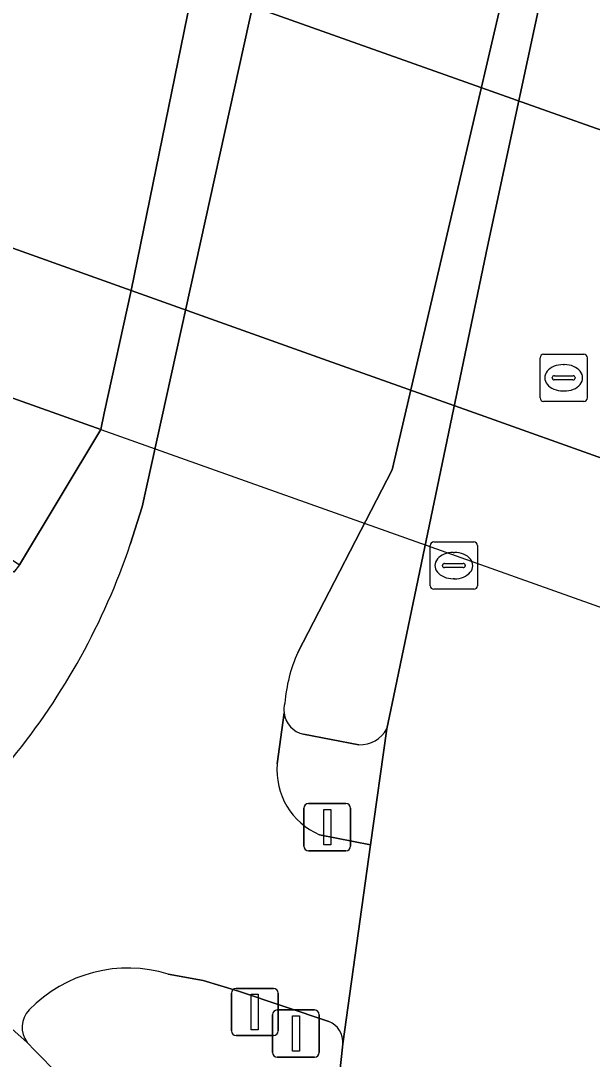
# Model space of a CAD drawing. Extents: x 155018 to 156648, y 383979 to 385733.
# Drawn here: x 155867.18 to 155879.3, y 385079.14 to 385101.15 of the extents above; entities that cross this region are included whole.
import ezdxf

# ---------------------------------------------------------------- set-up
doc = ezdxf.new("R2010")
doc.units = 0
for name, color, linetype in [('IMGEO_Dek', 7, 'Continuous'), ('IMGEO_Drukknoppaal', 7, 'Continuous'), ('IMGEO_Fietspad_gesloten', 7, 'Continuous'), ('IMGEO_Groenvoorziening', 7, 'Continuous'), ('IMGEO_Hek', 7, 'Continuous'), ('IMGEO_Kolk', 7, 'Continuous'), ('IMGEO_OVBaan_gesloten', 7, 'Continuous'), ('IMGEO_Rijbaan_lokaal_gesloten', 7, 'Continuous'), ('IMGEO_Rijbaan_regionaal_gesloten', 7, 'Continuous'), ('IMGEO_Rioolput', 7, 'Continuous'), ('IMGEO_Terreindeel_gesloten', 7, 'Continuous'), ('IMGEO_Verkeerseiland_open', 7, 'Continuous'), ('IMGEO_Verkeersregelinstallatiepaal', 7, 'Continuous'), ('IMGEO_Voetpad_gesloten', 7, 'Continuous'), ('IMGEO_Voetpad_open', 7, 'Continuous')]:
    doc.layers.add(name, color=color, linetype=linetype)

msp = doc.modelspace()

# ---------------------------------------------------------------- linework, layer by layer
at = {"layer": 'IMGEO_Dek'}
msp.add_lwpolyline([(155894.416, 385096.56), (155885.855, 385099.685), (155881.564, 385101.251), (155878.867, 385102.214), (155875.475, 385103.424), (155871.444, 385104.863), (155862.98, 385107.883), (155862.396, 385104.903), (155861.06, 385098.456), (155860.448, 385095.487), (155868.874, 385092.49), (155872.992, 385091.025), (155876.411, 385089.809), (155878.914, 385088.918), (155883.325, 385087.35), (155886.887, 385086.083), (155892.169, 385084.049), (155892.799, 385083.806), (155899.131, 385081.128)], dxfattribs=at)
at = {"layer": 'IMGEO_Drukknoppaal'}
for p, q in [((155871.645, 385079.739), (155871.645, 385080.539)), ((155871.645, 385080.539), (155871.645, 385079.739)), ((155871.745, 385080.639), (155872.535, 385080.639)), ((155872.535, 385080.639), (155871.745, 385080.639)), ((155872.635, 385080.539), (155872.635, 385079.739)), ((155872.635, 385079.739), (155872.635, 385080.539)), ((155872.535, 385079.639), (155871.745, 385079.639)), ((155871.745, 385079.639), (155872.535, 385079.639))]:
    msp.add_line(p, q, dxfattribs=at)
msp.add_lwpolyline([(155872.065, 385080.514), (155872.215, 385080.514), (155872.215, 385079.764), (155872.065, 385079.764), (155872.065, 385080.514)], dxfattribs=at)
for centre, start, end in [((155871.745, 385080.539), 90, 180), ((155871.745, 385080.539), 90, 180), ((155872.535, 385080.539), 0, 90), ((155872.535, 385080.539), 360, 90), ((155871.745, 385079.739), 180, 270), ((155871.745, 385079.739), 180, 270), ((155872.535, 385079.739), 270, 0), ((155872.535, 385079.739), 270, 0)]:
    msp.add_arc(centre, 0.1, start, end, dxfattribs=at)
at = {"layer": 'IMGEO_Fietspad_gesloten'}
for points in [[(155873.862, 385109.465), (155873.698, 385108.62), (155873.451, 385107.545), (155873.152, 385106.266), (155869.753, 385090.845), (155869.499, 385090.048)], [(155873.056, 385087.761), (155875.057, 385091.634), (155877.639, 385102.719)], [(155872.617, 385085.401), (155872.762, 385086.479)], [(155874.009, 385079.461), (155874.593, 385083.684), (155873.514, 385083.897)], [(155870.306, 385080.943), (155871.046, 385080.805), (155871.797, 385080.581), (155873.709, 385079.94)], [(155866.789, 385079.961), (155867.312, 385079.494)]]:
    msp.add_lwpolyline(points, dxfattribs=at)
for centre, radius, start, end in [((155855.703, 385094.709), 14.562, 320.8456, 341.3332), ((155875.873, 385086.462), 3.102, 155.2472, 175.8799), ((155873.27, 385086.541), 0.512, 163.6289, 186.9359), ((155874.094, 385085.262), 1.483, 174.6352, 246.9893), ((155869.452, 385078.149), 2.922, 72.9973, 135.8775), ((155867.737, 385079.814), 0.532, 136.0833, 216.9401), ((155873.53, 385079.494), 0.48, 356.0136, 68.1046)]:
    msp.add_arc(centre, radius, start, end, dxfattribs=at)
at = {"layer": 'IMGEO_Groenvoorziening'}
for points in [[(155873.709, 385079.94), (155871.797, 385080.581), (155871.046, 385080.805), (155870.306, 385080.943)], [(155873.471, 385074.506), (155874, 385079.397)], [(155874, 385079.397), (155874.009, 385079.461)]]:
    msp.add_lwpolyline(points, dxfattribs=at)
for centre, radius, start, end in [((155869.452, 385078.149), 2.922, 72.9973, 135.8775), ((155867.737, 385079.814), 0.532, 136.0833, 216.9401), ((155873.53, 385079.494), 0.48, 356.0136, 68.1046), ((155783.548, 384997.554), 117.177, 40.64694, 44.36933)]:
    msp.add_arc(centre, radius, start, end, dxfattribs=at)
at = {"layer": 'IMGEO_Hek'}
for points in [[(155868.874, 385092.49), (155860.448, 385095.487)], [(155868.874, 385092.49), (155872.992, 385091.025)], [(155872.992, 385091.025), (155876.411, 385089.809)], [(155876.411, 385089.809), (155878.914, 385088.918)], [(155878.914, 385088.918), (155883.325, 385087.35)]]:
    msp.add_lwpolyline(points, dxfattribs=at)
at = {"layer": 'IMGEO_Kolk'}
for p, q in [((155875.861, 385089.177), (155875.861, 385090.029)), ((155875.936, 385090.103), (155876.788, 385090.103)), ((155876.862, 385090.029), (155876.862, 385089.177)), ((155876.349, 385089.883), (155876.374, 385089.883)), ((155876.12, 385089.597), (155876.12, 385089.609)), ((155876.558, 385089.56), (155876.16, 385089.56)), ((155876.163, 385089.646), (155876.561, 385089.646)), ((155876.604, 385089.609), (155876.604, 385089.597)), ((155876.372, 385089.323), (155876.347, 385089.323)), ((155876.788, 385089.103), (155875.936, 385089.103))]:
    msp.add_line(p, q, dxfattribs=at)
for points in [[(155875.861, 385089.177), (155875.861, 385090.029)], [(155875.936, 385090.103), (155876.788, 385090.103)], [(155876.862, 385090.029), (155876.862, 385089.177)], [(155876.788, 385089.103), (155875.936, 385089.103)]]:
    msp.add_lwpolyline(points, dxfattribs=at)
for centre, radius, start, end in [((155875.938, 385090.027), 0.0765, 91.552, 178.448), ((155875.938, 385090.027), 0.0765, 91.552, 178.448), ((155876.786, 385090.027), 0.0765, 1.552, 88.448), ((155876.786, 385090.027), 0.0765, 1.552, 88.448), ((155876.16, 385089.606), 0.0403, 85.8775, 175.7526), ((155876.157, 385089.596), 0.0366, 178.938, 274.7102), ((155876.561, 385089.603), 0.043, 264.8664, 352.4533), ((155876.565, 385089.608), 0.0386, 1.7309, 96.639), ((155875.938, 385089.179), 0.0765, 181.552, 268.448), ((155875.938, 385089.179), 0.0765, 181.552, 268.448), ((155876.786, 385089.179), 0.0765, 271.552, 358.448), ((155876.786, 385089.179), 0.0765, 271.552, 358.448)]:
    msp.add_arc(centre, radius, start, end, dxfattribs=at)
for centre, major_axis, ratio, start_param, end_param in [((155876.348, 385089.603), (-0.387, 0.002), 0.722429, 4.712389, 7.853982), ((155876.373, 385089.603), (-0.39, 0.002), 0.717154, 1.570796, 4.712389)]:
    msp.add_ellipse(centre, major_axis=major_axis, ratio=ratio, start_param=start_param, end_param=end_param, dxfattribs=at)
at = {"layer": 'IMGEO_OVBaan_gesloten'}
msp.add_lwpolyline([(155894.456, 385093.426), (155893.806, 385093.659), (155885.181, 385096.756), (155880.903, 385098.332), (155878.351, 385099.238), (155874.981, 385100.434), (155870.84, 385101.905), (155862.396, 385104.903), (155861.06, 385098.456), (155869.52, 385095.437), (155873.677, 385093.954), (155877.018, 385092.761), (155879.515, 385091.87), (155883.861, 385090.319), (155888.962, 385088.499), (155892.605, 385087.024), (155898.912, 385084.471)], dxfattribs=at)
at = {"layer": 'IMGEO_Rijbaan_lokaal_gesloten'}
msp.add_lwpolyline([(155867.312, 385079.494), (155866.789, 385079.961)], dxfattribs=at)
msp.add_arc((155783.548, 384997.554), 117.177, 40.64694, 44.36933, dxfattribs=at)
at = {"layer": 'IMGEO_Rijbaan_regionaal_gesloten'}
msp.add_lwpolyline([(155880.326, 385110.012), (155879.648, 385107.538), (155879.009, 385105.033), (155878.437, 385102.721), (155877.074, 385096.365), (155875.053, 385086.676), (155874.943, 385086.143), (155874.593, 385083.684), (155874.009, 385079.461), (155874, 385079.397), (155873.471, 385074.506), (155872.348, 385055.272), (155872.104, 385048.383), (155871.818, 385040.672), (155871.697, 385036.983)], dxfattribs=at)
at = {"layer": 'IMGEO_Rioolput'}
for p, q in [((155878.191, 385093.158), (155878.191, 385094.01)), ((155878.266, 385094.084), (155879.118, 385094.084)), ((155879.192, 385094.01), (155879.192, 385093.158)), ((155878.679, 385093.864), (155878.704, 385093.864)), ((155878.45, 385093.578), (155878.45, 385093.59)), ((155878.888, 385093.541), (155878.49, 385093.541)), ((155878.493, 385093.627), (155878.891, 385093.627)), ((155878.934, 385093.59), (155878.934, 385093.578)), ((155878.702, 385093.304), (155878.677, 385093.304)), ((155879.118, 385093.084), (155878.266, 385093.084))]:
    msp.add_line(p, q, dxfattribs=at)
for points in [[(155878.191, 385093.158), (155878.191, 385094.01)], [(155878.266, 385094.084), (155879.118, 385094.084)], [(155879.192, 385094.01), (155879.192, 385093.158)], [(155879.118, 385093.084), (155878.266, 385093.084)]]:
    msp.add_lwpolyline(points, dxfattribs=at)
for centre, radius, start, end in [((155878.268, 385094.008), 0.0765, 91.552, 178.448), ((155878.268, 385094.008), 0.0765, 91.552, 178.448), ((155879.116, 385094.008), 0.0765, 1.552, 88.448), ((155879.116, 385094.008), 0.0765, 1.552, 88.448), ((155878.49, 385093.587), 0.0403, 85.8775, 175.7526), ((155878.487, 385093.577), 0.0366, 178.938, 274.7102), ((155878.891, 385093.584), 0.043, 264.8664, 352.4533), ((155878.895, 385093.589), 0.0386, 1.7309, 96.639), ((155878.268, 385093.16), 0.0765, 181.552, 268.448), ((155878.268, 385093.16), 0.0765, 181.552, 268.448), ((155879.116, 385093.16), 0.0765, 271.552, 358.448), ((155879.116, 385093.16), 0.0765, 271.552, 358.448)]:
    msp.add_arc(centre, radius, start, end, dxfattribs=at)
for centre, major_axis, ratio, start_param, end_param in [((155878.678, 385093.584), (-0.387, 0.002), 0.722429, 4.712389, 7.853982), ((155878.703, 385093.584), (-0.39, 0.002), 0.717154, 1.570796, 4.712389)]:
    msp.add_ellipse(centre, major_axis=major_axis, ratio=ratio, start_param=start_param, end_param=end_param, dxfattribs=at)
at = {"layer": 'IMGEO_Terreindeel_gesloten'}
msp.add_lwpolyline([(155870.84, 385101.905), (155871.374, 385104.518), (155871.444, 385104.863), (155871.877, 385108.152), (155859.276, 385109.315), (155862.58, 385108.026), (155862.98, 385107.883), (155862.396, 385104.903), (155861.06, 385098.456), (155860.448, 385095.487), (155860.014, 385095.641), (155856.641, 385096.841), (155856.609, 385096.685), (155867.151, 385089.622), (155868.874, 385092.49), (155868.95, 385092.836), (155869.52, 385095.437)], close=True, dxfattribs=at)
at = {"layer": 'IMGEO_Verkeerseiland_open'}
for points in [[(155874.943, 385086.143), (155875.053, 385086.676), (155877.074, 385096.365), (155878.437, 385102.721), (155879.009, 385105.033), (155879.648, 385107.538), (155880.326, 385110.012)], [(155878.347, 385108.883), (155878.316, 385107.889), (155878.209, 385106.036), (155878.044, 385104.903), (155877.639, 385102.719), (155875.057, 385091.634), (155873.056, 385087.761)], [(155873.172, 385086.028), (155874.347, 385085.803)]]:
    msp.add_lwpolyline(points, dxfattribs=at)
for centre, radius, start, end in [((155875.873, 385086.462), 3.102, 155.2472, 175.8799), ((155873.27, 385086.541), 0.512, 163.6289, 186.9359), ((155873.283, 385086.541), 0.525, 186.7543, 257.7931), ((155874.367, 385086.46), 0.657, 268.2264, 331.1805)]:
    msp.add_arc(centre, radius, start, end, dxfattribs=at)
at = {"layer": 'IMGEO_Verkeersregelinstallatiepaal'}
for p, q in [((155873.183, 385083.657), (155873.183, 385084.457)), ((155873.183, 385084.457), (155873.183, 385083.657)), ((155873.283, 385084.557), (155874.073, 385084.557)), ((155874.073, 385084.557), (155873.283, 385084.557)), ((155874.173, 385084.457), (155874.173, 385083.657)), ((155874.173, 385083.657), (155874.173, 385084.457)), ((155874.073, 385083.557), (155873.283, 385083.557)), ((155873.283, 385083.557), (155874.073, 385083.557)), ((155872.517, 385079.282), (155872.517, 385080.082)), ((155872.517, 385080.082), (155872.517, 385079.282)), ((155872.617, 385080.182), (155873.407, 385080.182)), ((155873.407, 385080.182), (155872.617, 385080.182)), ((155873.507, 385080.082), (155873.507, 385079.282)), ((155873.507, 385079.282), (155873.507, 385080.082)), ((155873.407, 385079.182), (155872.617, 385079.182)), ((155872.617, 385079.182), (155873.407, 385079.182))]:
    msp.add_line(p, q, dxfattribs=at)
for points in [[(155873.603, 385084.432), (155873.753, 385084.432), (155873.753, 385083.682), (155873.603, 385083.682), (155873.603, 385084.432)], [(155872.937, 385080.057), (155873.087, 385080.057), (155873.087, 385079.307), (155872.937, 385079.307), (155872.937, 385080.057)]]:
    msp.add_lwpolyline(points, dxfattribs=at)
for centre, start, end in [((155873.283, 385084.457), 90, 180), ((155873.283, 385084.457), 90, 180), ((155874.073, 385084.457), 0, 90), ((155874.073, 385084.457), 360, 90), ((155873.283, 385083.657), 180, 270), ((155873.283, 385083.657), 180, 270), ((155874.073, 385083.657), 270, 0), ((155874.073, 385083.657), 270, 0), ((155872.617, 385080.082), 90, 180), ((155872.617, 385080.082), 90, 180), ((155873.407, 385080.082), 0, 90), ((155873.407, 385080.082), 360, 90), ((155872.617, 385079.282), 180, 270), ((155872.617, 385079.282), 180, 270), ((155873.407, 385079.282), 270, 0), ((155873.407, 385079.282), 270, 0)]:
    msp.add_arc(centre, 0.1, start, end, dxfattribs=at)
at = {"layer": 'IMGEO_Voetpad_gesloten'}
for points in [[(155894.416, 385096.56), (155885.855, 385099.685), (155881.564, 385101.251), (155878.867, 385102.214), (155875.475, 385103.424), (155871.444, 385104.863), (155862.98, 385107.883), (155862.396, 385104.903), (155870.84, 385101.905), (155874.981, 385100.434), (155878.351, 385099.238), (155880.903, 385098.332), (155885.181, 385096.756), (155893.806, 385093.659), (155894.456, 385093.426)], [(155898.912, 385084.471), (155892.605, 385087.024), (155888.962, 385088.499), (155883.861, 385090.319), (155879.515, 385091.87), (155877.018, 385092.761), (155873.677, 385093.954), (155869.52, 385095.437), (155861.06, 385098.456), (155860.448, 385095.487), (155868.874, 385092.49), (155872.992, 385091.025), (155876.411, 385089.809), (155878.914, 385088.918), (155883.325, 385087.35), (155886.887, 385086.083), (155892.169, 385084.049), (155892.799, 385083.806), (155899.131, 385081.128)], [(155872.762, 385086.479), (155872.617, 385085.401)], [(155874.347, 385085.803), (155873.172, 385086.028)], [(155873.514, 385083.897), (155874.593, 385083.684), (155874.943, 385086.143)]]:
    msp.add_lwpolyline(points, dxfattribs=at)
for centre, radius, start, end in [((155873.283, 385086.541), 0.525, 186.7543, 257.7931), ((155874.367, 385086.46), 0.657, 268.2264, 331.1805), ((155874.094, 385085.262), 1.483, 174.6352, 246.9893)]:
    msp.add_arc(centre, radius, start, end, dxfattribs=at)
at = {"layer": 'IMGEO_Voetpad_open'}
for points in [[(155871.17, 385110.634), (155870.989, 385110.626), (155870.994, 385110.594), (155870.867, 385110.589), (155871.213, 385108.433), (155871.891, 385108.365), (155871.877, 385108.152), (155871.444, 385104.863), (155871.374, 385104.518), (155870.84, 385101.905), (155869.52, 385095.437), (155868.95, 385092.836), (155868.874, 385092.49), (155867.151, 385089.622), (155867.028, 385089.46), (155866.449, 385089.852), (155864.826, 385088.383), (155864.934, 385088.291), (155865.11, 385088.039)], [(155869.499, 385090.048), (155869.753, 385090.845), (155873.152, 385106.266), (155873.451, 385107.545), (155873.698, 385108.62), (155873.862, 385109.465)]]:
    msp.add_lwpolyline(points, dxfattribs=at)
msp.add_arc((155855.703, 385094.709), 14.562, 320.8456, 341.3332, dxfattribs=at)

doc.saveas('drawing.dxf')
